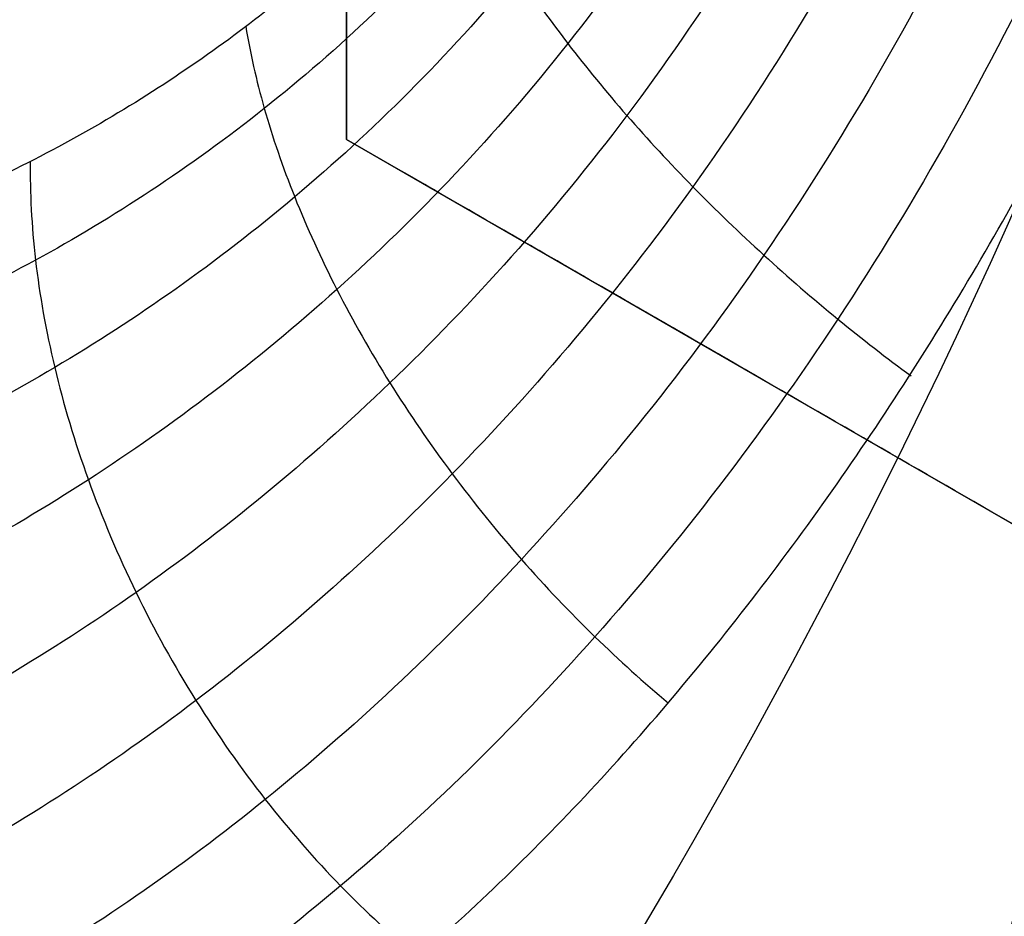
# Model space of a CAD drawing. Header units: centimetres. Extents: x -11.4 to 11.4, y -26.1 to 0.
# Tile 516 of 656: x -6.9005 to -6.8734, y -23.8485 to -23.8238. Entities that reach past the tile are written whole.
import ezdxf

# ---------------------------------------------------------------- set-up
doc = ezdxf.new("R2010")
doc.units = ezdxf.units.CM
doc.layers.add('Default', color=7, linetype='Continuous', true_color=0x000000)

msp = doc.modelspace()

# ---------------------------------------------------------------- linework, layer by layer
at = {"layer": 'Default'}
for p, q in [((-6.891500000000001, -23.79936344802, -3.160497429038), (-6.891500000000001, -23.82707626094, -3.160497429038)), ((-6.891499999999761, -23.82707626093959, -3.1673929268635), (-6.8675, -23.8409326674, -3.1673929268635)), ((-6.87949999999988, -23.83400446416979, -3.193996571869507), (-6.87949999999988, -23.83400446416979, -3.140787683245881))]:
    msp.add_line(p, q, dxfattribs=at)
at = {"layer": 'Default', "extrusion": (0, 0, -1)}
for centre, radius, start, end in [((7.050000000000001, -23.75, 3), 0.9, 90, 270), ((7.050000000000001, -23.75, 3.789997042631), 0.8999999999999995, 90, 270), ((7.050000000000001, -23.75, 4.600000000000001), 0.8550000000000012, 90, 270), ((7.050000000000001, -23.75, 3.05), 0.5999999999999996, 90, 270), ((7.050000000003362, -23.75000000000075, 3.2875), 0.1937629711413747, 173.838548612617, 216.1614513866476), ((7.050000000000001, -23.75, 4.27), 0.8250000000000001, 180, 0), ((7.050000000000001, -23.75, 4.48), 0.82, 180, 0), ((7.050000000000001, -23.75, 4.455), 0.7950000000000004, 180, 0), ((7.050000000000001, -23.75, 4.32), 0.7825000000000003, 180, 0), ((7.050000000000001, -23.75, 4.455), 0.7825000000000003, 180, 0), ((7.050000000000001, -23.75, 4.345000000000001), 0.7575000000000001, 180, 0), ((7.050000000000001, -23.75, 3.2675), 0.6775000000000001, 180, 0), ((7.050000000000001, -23.75, 3.2775), 0.6774999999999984, 180, 0), ((7.050000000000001, -23.75, 3.25), 0.6724999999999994, 180, 0), ((7.050000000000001, -23.75, 3.25), 0.6367740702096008, 180, 0), ((7.050000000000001, -23.75, 3.269019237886), 0.6125, 180, 0), ((7.050000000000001, -23.75, 3.255), 0.6075000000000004, 180, 0), ((7.050000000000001, -23.75, 4.670980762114), 0.6075, 180, 0), ((7.050000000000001, -23.75, 4.69), 0.6075000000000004, 180, 0), ((7.050000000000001, -23.75, 3.255), 0.55, 180, 0), ((7.050000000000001, -23.75, 3.263395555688), 0.5499999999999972, 180, 0), ((6.889245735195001, -23.83, 4.532854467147), 0.02499999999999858, 149.9999999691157, 270)]:
    msp.add_arc(centre, radius, start, end, dxfattribs=at)
at = {"layer": 'Default'}
for centre, radius, start, end in [((-7.050000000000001, -23.75, -4.6), 0.8550000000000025, 270, 90), ((-7.050000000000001, -23.75, -4.27), 0.835, 270, 90), ((-7.050000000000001, -23.75, -4.58), 0.8349999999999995, 270, 90), ((-7.050000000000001, -23.75, -4.425000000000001), 0.8349999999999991, 270, 90), ((-7.050000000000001, -23.75, -3.1), 0.775, 270, 90), ((-7.050000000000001, -23.75, -3.5986250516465), 0.7749999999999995, 270, 90), ((-7.050000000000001, -23.75, -3), 0.6000000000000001, 270, 90), ((-7.050000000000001, -23.75, -3.1), 0.6000000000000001, 270, 90), ((-7.050000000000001, -23.75, -3.263014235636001), 0.1609080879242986, 329.6690604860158, 0.3477258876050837), ((-7.050000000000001, -23.75, -4.295000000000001), 0.8250000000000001, 180, 0), ((-7.050000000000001, -23.75, -4.282500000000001), 0.8249999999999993, 180, 0), ((-7.050000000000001, -23.75, -4.32), 0.8, 180, 0), ((-7.050000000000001, -23.75, -4.43), 0.7575000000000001, 180, 0), ((-7.050000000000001, -23.75, -4.3875), 0.7574999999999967, 180, 0), ((-7.050000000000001, -23.75, -3.98), 0.75, 180, 0), ((-7.050000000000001, -23.75, -3.2425), 0.75, 180, 0), ((-7.050000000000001, -23.75, -3.2425), 0.7025000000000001, 180, 0), ((-7.050000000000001, -23.75, -3.2875), 0.6775000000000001, 180, 0), ((-7.050000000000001, -23.75, -3.2875), 0.6725, 180, 0), ((-7.050000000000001, -23.75, -3.26875), 0.6724999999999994, 180, 0), ((-7.050000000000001, -23.75, -4.66), 0.67, 180, 0), ((-7.050000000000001, -23.75, -4.69), 0.6400000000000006, 180, 0), ((-7.050000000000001, -23.75, -3.25), 0.636774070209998, 180, 0), ((-7.050000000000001, -23.75, -3.2875), 0.6231698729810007, 180, 0), ((-7.050000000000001, -23.75, -3.2875), 0.6075, 180, 0), ((-7.050000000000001, -23.75, -3.27125), 0.6074999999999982, 180, 0), ((-7.050000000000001, -23.75, -4.680490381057), 0.6074999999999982, 180, 0), ((-7.050000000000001, -23.75, -3.271791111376), 0.55, 180, 0), ((-7.050000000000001, -23.75, -4.161274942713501), 0.7750000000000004, 274.5305254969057, 0), ((-6.889245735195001, -23.83, -4.515), 0.025, 270, 0)]:
    msp.add_arc(centre, radius, start, end, dxfattribs=at)
at = {"layer": 'Default', "extrusion": (-1.379856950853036e-06, 1.386659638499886e-16, 0.9999999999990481)}
msp.add_arc((-7.050003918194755, -23.75, -3.984869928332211), 0.7584484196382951, 252.0001242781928, 0, dxfattribs=at)
at = {"layer": 'Default', "extrusion": (-0.9659258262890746, 0.258819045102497, 0)}
msp.add_arc((24.77541264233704, -3.29, 0.4664505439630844), 0.05999999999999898, 21.11060181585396, 89.99999999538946, dxfattribs=at)
at = {"layer": 'Default'}
for points, degree in [([(-7.050000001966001, -22.85000591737, -4.579994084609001), (-7.038829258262, -22.85000591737, -4.579994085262), (-7.016470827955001, -22.85041309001, -4.57996809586), (-6.982913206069, -22.85229470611, -4.579978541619), (-6.949430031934, -22.85542554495, -4.579975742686), (-6.916038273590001, -22.85981313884, -4.579976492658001), (-6.882816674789, -22.86545048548, -4.579976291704), (-6.849855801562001, -22.87232107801, -4.579976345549), (-6.817154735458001, -22.88042458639, -4.579976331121), (-6.784792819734, -22.88974261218, -4.579976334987), (-6.752822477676, -22.90025696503, -4.579976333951), (-6.721248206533, -22.91196643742, -4.579976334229), (-6.690138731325, -22.92484687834, -4.579976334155), (-6.659531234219, -22.93888214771, -4.579976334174), (-6.629466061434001, -22.95405467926, -4.579976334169), (-6.60000794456, -22.97033040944, -4.579976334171), (-6.571170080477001, -22.98770094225, -4.57997633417), (-6.542992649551, -23.00614419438, -4.57997633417), (-6.515530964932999, -23.02562391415, -4.57997633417), (-6.488811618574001, -23.04612101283, -4.57997633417), (-6.462881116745, -23.06760056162, -4.57997633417), (-6.437786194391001, -23.09002131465, -4.57997633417), (-6.413531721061, -23.11337910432, -4.57997633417), (-6.390166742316, -23.13762926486, -4.57997633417), (-6.367728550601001, -23.1627320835, -4.57997633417), (-6.346240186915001, -23.18866229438, -4.57997633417), (-6.325745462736, -23.21536660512, -4.57997633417), (-6.306266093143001, -23.24281397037, -4.57997633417), (-6.287815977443, -23.27098694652, -4.57997633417), (-6.270435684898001, -23.29982524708, -4.57997633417), (-6.254144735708, -23.32929531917, -4.57997633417), (-6.238966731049, -23.35935601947, -4.57997633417), (-6.22493234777, -23.3899431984, -4.57997633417), (-6.212045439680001, -23.4210469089, -4.57997633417), (-6.200328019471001, -23.4526190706, -4.57997633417), (-6.189801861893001, -23.48460021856, -4.57997633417), (-6.180477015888, -23.5169596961, -4.57997633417), (-6.172370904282, -23.54963853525, -4.57997633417), (-6.165495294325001, -23.58258113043, -4.57997633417), (-6.159852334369, -23.61577939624, -4.57997633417), (-6.155455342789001, -23.64916502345, -4.57997633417), (-6.152310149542, -23.68268801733, -4.57997633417), (-6.150420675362, -23.71631200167, -4.57997633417), (-6.149790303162, -23.74996560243, -4.57997633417), (-6.150418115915, -23.78361971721, -4.57997633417), (-6.152305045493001, -23.81724384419, -4.57997633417), (-6.155447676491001, -23.85076694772, -4.57997633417), (-6.159842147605, -23.884153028, -4.57997633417), (-6.165482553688, -23.91735152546, -4.57997633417), (-6.172355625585, -23.95029454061, -4.57997633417), (-6.180459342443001, -23.98297436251, -4.57997633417), (-6.189781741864, -24.01533455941, -4.57997633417), (-6.200305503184, -24.0473165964, -4.57997633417), (-6.212020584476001, -24.07888976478, -4.57997633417), (-6.224905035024, -24.10999420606, -4.57997633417), (-6.238937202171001, -24.14058267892, -4.57997633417), (-6.254113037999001, -24.170644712, -4.57997633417), (-6.270401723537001, -24.20011593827, -4.57997633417), (-6.287779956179, -24.2289557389, -4.57997633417), (-6.306227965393, -24.25713010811, -4.57997633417), (-6.325705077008, -24.28457868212, -4.57997633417), (-6.346198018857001, -24.3112848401, -4.57997633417), (-6.367684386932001, -24.33721659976, -4.57997633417), (-6.390120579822, -24.3623209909, -4.57997633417), (-6.413483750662, -24.38657293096, -4.57997633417), (-6.437736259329, -24.40993235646, -4.57997633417), (-6.462829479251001, -24.4323550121, -4.57997633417), (-6.488758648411, -24.45383675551, -4.57997633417), (-6.515476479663, -24.47433588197, -4.57997633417), (-6.542936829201, -24.49381775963, -4.57997633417), (-6.571112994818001, -24.51226319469, -4.57997633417), (-6.599949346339, -24.52963576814, -4.579976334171), (-6.629406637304, -24.54591392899, -4.579976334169), (-6.659470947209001, -24.56108882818, -4.579976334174), (-6.690077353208, -24.57512635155, -4.579976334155), (-6.721186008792, -24.58800916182, -4.579976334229), (-6.752759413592, -24.59972097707, -4.579976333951), (-6.784729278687, -24.61023780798, -4.579976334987), (-6.817091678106, -24.61955853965, -4.579976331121), (-6.849792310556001, -24.62766442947, -4.579976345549), (-6.88275073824, -24.63453701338, -4.579976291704), (-6.915969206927, -24.64017644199, -4.579976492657), (-6.949361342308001, -24.64456678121, -4.579975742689), (-6.982852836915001, -24.64770094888, -4.579978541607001), (-7.016430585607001, -24.64958576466, -4.579968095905), (-7.038814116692, -24.64999408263, -4.579994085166), (-7.049999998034, -24.64999408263, -4.579994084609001)], 3), ([(-7.050000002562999, -22.87000771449, -4.599992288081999), (-7.038929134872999, -22.87000771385, -4.599992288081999), (-7.016824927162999, -22.87044777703, -4.600003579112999), (-6.983759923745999, -22.87231003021, -4.599999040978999), (-6.950849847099, -22.8754191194, -4.600000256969), (-6.918072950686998, -22.87975909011, -4.599999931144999), (-6.885477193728, -22.88532902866, -4.600000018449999), (-6.853104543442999, -22.89212084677, -4.599999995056), (-6.820976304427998, -22.90013377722, -4.600000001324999), (-6.789232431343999, -22.90933233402, -4.599999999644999), (-6.757976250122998, -22.91967364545, -4.600000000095), (-6.727177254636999, -22.93115663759, -4.599999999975), (-6.696849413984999, -22.94377187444, -4.600000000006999), (-6.666982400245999, -22.95752443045, -4.599999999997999), (-6.637633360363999, -22.97239239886, -4.6), (-6.608880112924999, -22.98833558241, -4.6), (-6.580743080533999, -23.00534064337, -4.6), (-6.553257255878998, -23.02338719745, -4.6), (-6.526470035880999, -23.04244368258, -4.6), (-6.500404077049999, -23.06249428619, -4.6), (-6.475109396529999, -23.08350162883, -4.6), (-6.450633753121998, -23.10542314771, -4.6), (-6.426981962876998, -23.12825403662, -4.6), (-6.404200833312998, -23.15195089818, -4.6), (-6.382323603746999, -23.17647785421, -4.6), (-6.361371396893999, -23.20181201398, -4.6), (-6.341387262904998, -23.22790124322, -4.6), (-6.322391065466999, -23.25471754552, -4.6), (-6.304398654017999, -23.28224122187, -4.6), (-6.287450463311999, -23.31041192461, -4.6), (-6.271564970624, -23.33919764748, -4.6), (-6.256764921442, -23.36855872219, -4.6), (-6.243080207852, -23.39843256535, -4.6), (-6.2305142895, -23.42881031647, -4.6), (-6.219089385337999, -23.45964319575, -4.6), (-6.208826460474, -23.4908734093, -4.6), (-6.199734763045, -23.52247268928, -4.6), (-6.191831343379, -23.55438357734, -4.6), (-6.185127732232, -23.58655183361, -4.6), (-6.179626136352, -23.61896932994, -4.6), (-6.175339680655, -23.65156823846, -4.6), (-6.172273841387, -23.68430056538, -4.6), (-6.170432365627, -23.71713212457, -4.6), (-6.169818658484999, -23.74999277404, -4.6), (-6.170431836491, -23.78285372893, -4.6), (-6.172272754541, -23.81568473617, -4.6), (-6.17533790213, -23.84841578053, -4.6), (-6.179623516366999, -23.88101313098, -4.6), (-6.185124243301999, -23.91342969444, -4.6), (-6.191827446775, -23.94559951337, -4.6), (-6.199731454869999, -23.97751522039, -4.6), (-6.208824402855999, -24.00912015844, -4.6), (-6.219088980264, -24.04035585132, -4.6), (-6.230515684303, -24.07119339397, -4.6), (-6.243083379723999, -24.10157483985, -4.6), (-6.256770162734, -24.13145229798, -4.6), (-6.271572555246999, -24.16081683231, -4.6), (-6.287460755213, -24.18960605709, -4.6), (-6.304412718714, -24.21778133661, -4.6), (-6.322408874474, -24.24530870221, -4.6), (-6.341407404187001, -24.27212610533, -4.6), (-6.361391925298, -24.29821371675, -4.6), (-6.382342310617, -24.32354381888, -4.6), (-6.404216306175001, -24.34806569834, -4.6), (-6.426994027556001, -24.37175796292, -4.6), (-6.450643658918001, -24.39458604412, -4.6), (-6.475121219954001, -24.41650866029, -4.6), (-6.500422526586, -24.43752061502, -4.6), (-6.526496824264, -24.45757628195, -4.6), (-6.553291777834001, -24.47663651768, -4.6), (-6.580784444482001, -24.49468551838, -4.6), (-6.608928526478, -24.51169257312, -4.6), (-6.637691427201, -24.52763854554, -4.6), (-6.667051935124, -24.54250933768, -4.599999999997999), (-6.696931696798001, -24.55626435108, -4.600000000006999), (-6.727274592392, -24.56888192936, -4.599999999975), (-6.758087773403, -24.58036572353, -4.600000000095), (-6.789353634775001, -24.59070531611, -4.599999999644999), (-6.821099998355, -24.59989952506, -4.600000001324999), (-6.853227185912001, -24.60790727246, -4.599999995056), (-6.885602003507, -24.61469476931, -4.600000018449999), (-6.918204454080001, -24.62026089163, -4.599999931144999), (-6.950981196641, -24.6245956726, -4.600000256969), (-6.983876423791, -24.62769844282, -4.599999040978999), (-7.01690332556, -24.62955448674, -4.600003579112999), (-7.038958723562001, -24.62999228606, -4.599992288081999), (-7.049999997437, -24.62999228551, -4.599992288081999)], 3), ([(-7.050000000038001, -22.97338343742, -4.211616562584), (-7.040034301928, -22.97326068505, -4.211739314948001), (-7.0200716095, -22.97339655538, -4.211987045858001), (-6.990068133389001, -22.97475443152, -4.212364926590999), (-6.960077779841, -22.97727194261, -4.212748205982), (-6.930172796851, -22.98094910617, -4.213135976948), (-6.900463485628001, -22.98577184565, -4.213526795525), (-6.870960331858, -22.99173644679, -4.213920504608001), (-6.841728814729, -22.9988285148, -4.21431621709), (-6.812767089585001, -23.00704882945, -4.214713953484), (-6.784149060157, -23.01637813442, -4.215112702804), (-6.755903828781, -23.0268065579, -4.215512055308), (-6.728083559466, -23.03831624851, -4.215911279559), (-6.700785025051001, -23.0508628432, -4.216308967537), (-6.673979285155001, -23.06445271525, -4.216705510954), (-6.647535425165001, -23.07916987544, -4.21710293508), (-6.621903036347, -23.09477466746, -4.217494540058), (-6.598251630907, -23.11044028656, -4.217861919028), (-6.577686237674, -23.12510785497, -4.218186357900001), (-6.559354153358, -23.13903749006, -4.21847964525), (-6.54189295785, -23.15310658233, -4.218762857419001), (-6.524518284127, -23.16795465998, -4.219048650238), (-6.507527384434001, -23.18336335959, -4.2193327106), (-6.491033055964, -23.19923462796, -4.219611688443), (-6.475328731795, -23.21524076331, -4.219887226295), (-6.459818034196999, -23.23196178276, -4.220170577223), (-6.443392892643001, -23.25075472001, -4.220483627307), (-6.425759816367, -23.27235681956, -4.220836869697), (-6.407902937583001, -23.29596432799, -4.221215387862), (-6.390537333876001, -23.320853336, -4.221606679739), (-6.374163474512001, -23.34636627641, -4.22200017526), (-6.358774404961, -23.37250001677, -4.222395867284), (-6.344394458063, -23.39922104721, -4.222793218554), (-6.331054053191, -23.42647417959, -4.223191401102), (-6.318782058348, -23.45419617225, -4.223589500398), (-6.307584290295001, -23.4823692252, -4.223987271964), (-6.297472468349, -23.51096694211, -4.224384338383), (-6.288462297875, -23.53995216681, -4.224780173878), (-6.280576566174, -23.56925476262, -4.22517382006), (-6.273829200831, -23.59881391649, -4.225564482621), (-6.268224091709, -23.62860184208, -4.225951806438), (-6.263764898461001, -23.65860388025, -4.226335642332), (-6.260461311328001, -23.68877269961, -4.226715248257), (-6.258320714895, -23.71905055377, -4.227090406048), (-6.257345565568, -23.74942073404, -4.227459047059), (-6.257541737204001, -23.78002186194, -4.227829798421), (-6.258911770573, -23.81056761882, -4.228207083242), (-6.261454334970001, -23.84105143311, -4.228588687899), (-6.265161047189, -23.87138087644, -4.228974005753), (-6.270024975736, -23.90153190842, -4.229362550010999), (-6.276045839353, -23.9314946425, -4.229754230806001), (-6.283206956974, -23.96118644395, -4.230147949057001), (-6.291506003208, -23.99059835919, -4.230543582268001), (-6.300922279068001, -24.01965553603, -4.230940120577), (-6.311447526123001, -24.04833621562, -4.23133725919), (-6.323068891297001, -24.07660058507, -4.231734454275), (-6.335758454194, -24.10438344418, -4.232130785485), (-6.349513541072, -24.13167755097, -4.232526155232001), (-6.364293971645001, -24.15840378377, -4.232919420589), (-6.380099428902, -24.18456209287, -4.233310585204), (-6.396889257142, -24.21008352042, -4.23369863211), (-6.414649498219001, -24.23494853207, -4.2340832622), (-6.433349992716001, -24.25911283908, -4.234463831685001), (-6.452961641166, -24.28254236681, -4.234839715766), (-6.473558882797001, -24.30531097, -4.235212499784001), (-6.49503825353, -24.32728630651, -4.23557888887), (-6.517395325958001, -24.34847618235, -4.235952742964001), (-6.540529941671, -24.36877856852, -4.236330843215), (-6.564422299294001, -24.3881804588, -4.236713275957), (-6.589045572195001, -24.40665840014, -4.237099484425), (-6.614348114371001, -24.42417454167, -4.237488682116), (-6.640315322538, -24.44071804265, -4.237880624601), (-6.666876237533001, -24.45624449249, -4.238274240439), (-6.694029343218, -24.47075331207, -4.238669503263), (-6.721707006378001, -24.48420741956, -4.239065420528), (-6.749886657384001, -24.49659654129, -4.239461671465), (-6.778516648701, -24.50789701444, -4.239857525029), (-6.807545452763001, -24.51809033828, -4.240252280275), (-6.836977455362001, -24.52717647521, -4.240645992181), (-6.866748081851, -24.53513189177, -4.241037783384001), (-6.896791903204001, -24.54193893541, -4.241426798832), (-6.927035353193, -24.54758431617, -4.241812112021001), (-6.957482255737, -24.55207143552, -4.242193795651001), (-6.988153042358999, -24.55539777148, -4.242572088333), (-7.019001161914, -24.55754929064, -4.242946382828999), (-7.039657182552, -24.55819289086, -4.243192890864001), (-7.050000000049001, -24.5583152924, -4.243315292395)], 3), ([(-7.050000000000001, -24.525, -4.097250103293), (-7.040059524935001, -24.525, -4.097056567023), (-7.020176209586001, -24.52461734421, -4.096666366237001), (-6.990398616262, -24.52289677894, -4.096072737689), (-6.960681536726, -24.52002887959, -4.095471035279), (-6.93109326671, -24.51601765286, -4.094862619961), (-6.901708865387, -24.51087533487, -4.094249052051), (-6.872544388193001, -24.5046065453, -4.09363068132), (-6.843642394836, -24.49722044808, -4.093008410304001), (-6.815018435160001, -24.48871913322, -4.0923825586), (-6.786746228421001, -24.47912222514, -4.091754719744), (-6.758891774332, -24.4684549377, -4.091126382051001), (-6.731464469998, -24.45672251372, -4.090497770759), (-6.704505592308, -24.44394203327, -4.089869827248), (-6.67803608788, -24.43012136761, -4.089243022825), (-6.652126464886, -24.41529568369, -4.088619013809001), (-6.626828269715, -24.3994976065, -4.087999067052), (-6.602153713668, -24.38273637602, -4.0873834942), (-6.578133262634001, -24.3650315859, -4.086773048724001), (-6.554796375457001, -24.34640201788, -4.086168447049), (-6.532209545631, -24.32690110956, -4.085571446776), (-6.510389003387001, -24.3065441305, -4.084982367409), (-6.489390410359, -24.28538619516, -4.084403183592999), (-6.469190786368, -24.26340330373, -4.083811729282), (-6.449850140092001, -24.24065475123, -4.083213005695), (-6.431412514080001, -24.21719494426, -4.082607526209), (-6.413897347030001, -24.19305176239, -4.081996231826), (-6.397322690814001, -24.16825132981, -4.081379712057), (-6.381698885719, -24.14280524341, -4.08075829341), (-6.367066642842, -24.11677498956, -4.08013349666), (-6.353463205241, -24.0902319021, -4.079507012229), (-6.340892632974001, -24.06319079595, -4.078879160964), (-6.329354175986, -24.03564384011, -4.078249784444), (-6.318873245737, -24.00763676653, -4.077619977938), (-6.309493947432, -23.97928509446, -4.076992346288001), (-6.30125860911, -23.95075631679, -4.07637049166), (-6.294105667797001, -23.92190387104, -4.075751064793), (-6.287919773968, -23.89202918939, -4.075119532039), (-6.282925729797, -23.8619255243, -4.074493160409), (-6.27922777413, -23.83252088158, -4.073890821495), (-6.276803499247, -23.80502748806, -4.073336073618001), (-6.275387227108, -23.77883524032, -4.072814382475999), (-6.274846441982, -23.7520817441, -4.072290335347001), (-6.27524316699, -23.72509774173, -4.071763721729), (-6.276580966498, -23.69814539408, -4.071227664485), (-6.278824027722, -23.67162969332, -4.070693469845), (-6.281923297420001, -23.64546667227, -4.070159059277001), (-6.286213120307, -23.61756303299, -4.069581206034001), (-6.291882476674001, -23.58816071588, -4.068963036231), (-6.298864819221, -23.55833921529, -4.068326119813), (-6.306953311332, -23.52908125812, -4.067691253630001), (-6.315942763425, -23.50084682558, -4.067069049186), (-6.32605741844, -23.47281764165, -4.066441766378), (-6.33729162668, -23.44508928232, -4.065811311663), (-6.349584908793, -23.41782536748, -4.065181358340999), (-6.362822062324, -23.39124745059, -4.064557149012), (-6.37709700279, -23.36512302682, -4.063933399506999), (-6.392790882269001, -23.33888569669, -4.063296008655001), (-6.409455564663, -23.31338657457, -4.062665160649), (-6.426553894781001, -23.2893367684, -4.062059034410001), (-6.443232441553, -23.26761872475, -4.061501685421), (-6.459897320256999, -23.24737082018, -4.060973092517), (-6.477614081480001, -23.22727445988, -4.060438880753), (-6.496156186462, -23.20766698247, -4.059907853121), (-6.51534924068, -23.18873946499, -4.059383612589), (-6.534885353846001, -23.17076718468, -4.058857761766), (-6.55491030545, -23.15354506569, -4.058329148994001), (-6.577115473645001, -23.13575777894, -4.057753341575), (-6.601253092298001, -23.11789125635, -4.057139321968), (-6.626598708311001, -23.10063985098, -4.056506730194), (-6.652285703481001, -23.08460866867, -4.055877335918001), (-6.677996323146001, -23.06990393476, -4.055258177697), (-6.704396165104, -23.05611215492, -4.054632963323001), (-6.731394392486, -23.04330809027, -4.054004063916), (-6.758888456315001, -23.03154563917, -4.053373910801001), (-6.786758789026, -23.02087354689, -4.052745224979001), (-6.814990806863, -23.01129023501, -4.052118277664), (-6.843596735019, -23.00279199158, -4.051492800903), (-6.872529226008, -22.99539659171, -4.050869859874), (-6.901712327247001, -22.98912386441, -4.050251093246), (-6.931093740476, -22.98398257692, -4.049637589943), (-6.96064747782, -22.97997545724, -4.049029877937), (-6.990359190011, -22.97710596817, -4.048428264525), (-7.020171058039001, -22.97538252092, -4.047833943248), (-7.040058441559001, -22.975, -4.047443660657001), (-7.050000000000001, -22.975, -4.047250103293)], 3), ([(-7.284376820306, -24.47132328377, -4.08487124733), (-7.275129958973, -24.47432771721, -4.08467450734), (-7.256502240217, -24.47999379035, -4.084279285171), (-7.228233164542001, -24.48740302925, -4.083673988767), (-7.199695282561, -24.4937221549, -4.083063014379), (-7.170950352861, -24.49893351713, -4.082450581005), (-7.142070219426, -24.50302896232, -4.081839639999), (-7.113086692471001, -24.50600890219, -4.081231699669), (-7.083987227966, -24.50787542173, -4.080626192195), (-7.054794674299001, -24.50862224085, -4.080020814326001), (-7.025604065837, -24.50824467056, -4.079414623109), (-6.996471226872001, -24.50674620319, -4.07880623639), (-6.967390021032, -24.50412639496, -4.078193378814), (-6.938390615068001, -24.50038313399, -4.07757566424), (-6.909554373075, -24.49552418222, -4.076955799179), (-6.880943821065, -24.4895612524, -4.076335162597), (-6.852611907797, -24.48250807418, -4.075714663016), (-6.82460973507, -24.47438156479, -4.07509489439), (-6.796967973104, -24.46519493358, -4.074477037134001), (-6.76971234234, -24.45495936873, -4.073862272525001), (-6.742868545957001, -24.44368528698, -4.073252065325), (-6.716466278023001, -24.43138435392, -4.072644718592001), (-6.690533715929, -24.41806728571, -4.07203777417), (-6.66511300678, -24.40375237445, -4.071429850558), (-6.640262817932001, -24.38847103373, -4.070820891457), (-6.616038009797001, -24.37225916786, -4.070210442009), (-6.59245703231, -24.35513137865, -4.069599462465), (-6.569542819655, -24.33710381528, -4.068989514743), (-6.547315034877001, -24.31818871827, -4.068382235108), (-6.525815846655, -24.29841752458, -4.067776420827), (-6.505095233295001, -24.27783453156, -4.067170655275), (-6.485201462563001, -24.25649023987, -4.066563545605), (-6.466158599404, -24.2344163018, -4.065953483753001), (-6.447954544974, -24.21159719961, -4.065338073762), (-6.43062973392, -24.18807690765, -4.064719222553), (-6.414219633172, -24.16390133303, -4.064098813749), (-6.398750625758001, -24.13910837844, -4.06347810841), (-6.384247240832, -24.11373648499, -4.06285779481), (-6.370740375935, -24.08784123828, -4.062238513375), (-6.358255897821, -24.06147994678, -4.061620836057), (-6.34680316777, -24.03468147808, -4.061006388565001), (-6.336391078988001, -24.00747164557, -4.060397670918), (-6.327023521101, -23.97985970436, -4.059791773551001), (-6.318706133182, -23.95184287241, -4.059184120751), (-6.311478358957, -23.92353935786, -4.058574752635), (-6.305357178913, -23.89503978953, -4.057963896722), (-6.30033412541, -23.8663223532, -4.057352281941), (-6.296417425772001, -23.8374248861, -4.056741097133), (-6.293614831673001, -23.80840448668, -4.056132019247), (-6.291927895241, -23.77928390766, -4.055524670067), (-6.291549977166, -23.75976995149, -4.055117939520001), (-6.291549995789, -23.74999942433, -4.054914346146)], 3), ([(-6.8915, -23.82707626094, -3.18896502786), (-6.8915, -23.8247495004, -3.188594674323), (-6.8915, -23.82010658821, -3.187882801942), (-6.8915, -23.8131798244, -3.186905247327), (-6.8915, -23.80627150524, -3.186018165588), (-6.8915, -23.8016655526, -3.185487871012), (-6.8915, -23.79936344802, -3.18523871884)], 3), ([(-6.8915, -23.82707626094, -3.135756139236), (-6.8915, -23.82474562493, -3.135385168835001), (-6.8915, -23.82009695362, -3.134672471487), (-6.8915, -23.81316780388, -3.13369473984), (-6.8915, -23.8062626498, -3.132808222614), (-6.8915, -23.80166203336, -3.132278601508), (-6.8915, -23.79936344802, -3.132029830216)], 3), ([(-6.879232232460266, -23.80531472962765, -3.236695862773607), (-6.880165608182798, -23.80821607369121, -3.236688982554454), (-6.882661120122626, -23.81375893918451, -3.237419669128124), (-6.887774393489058, -23.82088576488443, -3.240371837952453), (-6.893687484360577, -23.82645802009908, -3.244740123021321), (-6.900055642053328, -23.83063098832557, -3.250174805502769), (-6.906524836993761, -23.83345568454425, -3.256344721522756), (-6.912922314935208, -23.83502793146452, -3.263098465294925), (-6.919160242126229, -23.83542528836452, -3.270397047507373), (-6.923087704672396, -23.83487893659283, -3.275555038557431), (-6.92495103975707, -23.83439817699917, -3.278174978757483)], 3), ([(-6.877619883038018, -23.80583699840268, -3.235008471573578), (-6.878621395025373, -23.80897486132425, -3.23499589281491), (-6.881269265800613, -23.81497922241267, -3.23573899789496), (-6.886646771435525, -23.82275791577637, -3.238768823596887), (-6.89284581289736, -23.82890774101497, -3.243270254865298), (-6.899524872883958, -23.83360218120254, -3.248893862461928), (-6.906321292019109, -23.83688462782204, -3.255306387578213), (-6.913067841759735, -23.83885096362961, -3.262370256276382), (-6.919677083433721, -23.83957699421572, -3.270059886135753), (-6.9238670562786, -23.83918844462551, -3.275551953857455), (-6.925861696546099, -23.83876545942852, -3.278359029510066)], 3), ([(-6.875799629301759, -23.80642661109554, -3.233515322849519), (-6.876867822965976, -23.80980195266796, -3.233498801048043), (-6.879655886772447, -23.81627316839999, -3.23426544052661), (-6.885256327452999, -23.82471712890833, -3.237410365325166), (-6.891681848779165, -23.83146633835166, -3.242097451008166), (-6.898595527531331, -23.83670839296, -3.247972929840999), (-6.905630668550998, -23.84047970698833, -3.254698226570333), (-6.912624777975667, -23.84287480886, -3.2621446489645), (-6.919491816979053, -23.84396758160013, -3.270299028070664), (-6.923860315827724, -23.84376428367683, -3.276169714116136), (-6.925943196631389, -23.84341300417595, -3.279184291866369)], 3), ([(-6.873805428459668, -23.80707256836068, -3.232256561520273), (-6.874937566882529, -23.81068095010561, -3.232238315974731), (-6.87785209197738, -23.81761308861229, -3.233041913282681), (-6.883632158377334, -23.826712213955, -3.236345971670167), (-6.890220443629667, -23.83405073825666, -3.241279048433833), (-6.897283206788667, -23.83982442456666, -3.247476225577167), (-6.9044522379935, -23.844063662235, -3.254587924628), (-6.911566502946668, -23.846860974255, -3.262485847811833), (-6.918539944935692, -23.84828898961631, -3.271164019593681), (-6.922968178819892, -23.84824976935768, -3.277435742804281), (-6.92507662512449, -23.84796075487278, -3.280662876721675)], 3), ([(-6.871680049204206, -23.80776101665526, -3.231263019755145), (-6.872872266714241, -23.81159261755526, -3.2312455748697), (-6.875899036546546, -23.81896821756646, -3.232100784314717), (-6.881817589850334, -23.82868802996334, -3.235610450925), (-6.888508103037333, -23.83657224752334, -3.240850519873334), (-6.895637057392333, -23.84281709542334, -3.247435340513), (-6.902836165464, -23.84744803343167, -3.254995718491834), (-6.909941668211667, -23.850555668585, -3.263391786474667), (-6.916865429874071, -23.85221275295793, -3.272615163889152), (-6.921228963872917, -23.85226354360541, -3.279271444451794), (-6.923296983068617, -23.85200158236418, -3.282692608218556)], 3), ([(-6.869472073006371, -23.80847621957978, -3.230553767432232), (-6.870719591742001, -23.81251625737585, -3.230539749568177), (-6.873844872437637, -23.82030700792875, -3.231461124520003), (-6.879866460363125, -23.83059038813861, -3.235220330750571), (-6.886608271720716, -23.83894627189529, -3.240820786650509), (-6.893733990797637, -23.84556331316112, -3.247843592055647), (-6.900877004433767, -23.85046444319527, -3.255888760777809), (-6.907867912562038, -23.85374046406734, -3.264790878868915), (-6.914616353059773, -23.85546766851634, -3.274527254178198), (-6.918817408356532, -23.85550035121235, -3.281505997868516), (-6.920794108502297, -23.85521445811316, -3.285077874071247)], 3), ([(-6.913581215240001, -23.85896866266, -3.287499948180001), (-6.912858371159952, -23.85909901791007, -3.286033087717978), (-6.911365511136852, -23.85926056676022, -3.283091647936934), (-6.908973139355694, -23.85919865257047, -3.278669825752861), (-6.906455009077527, -23.85882704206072, -3.274296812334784), (-6.903841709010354, -23.85814348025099, -3.270006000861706), (-6.901163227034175, -23.85715364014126, -3.265838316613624), (-6.898448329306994, -23.85586760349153, -3.261825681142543), (-6.89572565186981, -23.85429682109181, -3.25799328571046), (-6.893020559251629, -23.85246238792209, -3.254371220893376), (-6.890358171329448, -23.85038047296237, -3.250973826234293), (-6.887752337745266, -23.84806925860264, -3.247812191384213), (-6.88522237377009, -23.84555025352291, -3.244899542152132), (-6.882785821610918, -23.84284797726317, -3.242246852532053), (-6.880449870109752, -23.83998477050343, -3.239857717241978), (-6.878222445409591, -23.83697837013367, -3.237731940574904), (-6.876102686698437, -23.83384944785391, -3.235869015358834), (-6.874105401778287, -23.83060360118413, -3.234263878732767), (-6.872230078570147, -23.82726973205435, -3.232919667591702), (-6.870490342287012, -23.82386514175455, -3.231833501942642), (-6.868892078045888, -23.82041004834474, -3.231001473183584), (-6.86744130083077, -23.81692233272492, -3.230417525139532), (-6.866142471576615, -23.81341893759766, -3.230074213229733), (-6.865380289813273, -23.81108255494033, -3.230000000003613), (-6.865025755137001, -23.80991646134, -3.23)], 3), ([(-6.889245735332, -23.8549999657, -4.545593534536), (-6.888534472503, -23.8549999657, -4.545726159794), (-6.887102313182, -23.85493933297, -4.545994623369), (-6.884938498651, -23.85465871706, -4.54640925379), (-6.882785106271, -23.85418457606, -4.546828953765), (-6.880666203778, -23.85351689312, -4.547248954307), (-6.878606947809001, -23.85266000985, -4.547663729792), (-6.876631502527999, -23.85162257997, -4.54806794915), (-6.874762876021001, -23.85041771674, -4.548456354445), (-6.873019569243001, -23.84906115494, -4.548824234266), (-6.871410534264, -23.84756437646, -4.549167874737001), (-6.869944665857, -23.84593922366, -4.549483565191), (-6.868630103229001, -23.84419781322, -4.549767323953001), (-6.867474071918, -23.84235206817, -4.55001642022), (-6.866483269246, -23.84041383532, -4.550228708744), (-6.865665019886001, -23.83839794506, -4.550402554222), (-6.865025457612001, -23.83632058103, -4.550536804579), (-6.864569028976, -23.83419857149, -4.550632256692), (-6.864298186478, -23.83204636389, -4.550689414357), (-6.864214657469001, -23.82987787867, -4.550708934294), (-6.864319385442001, -23.82770919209, -4.550689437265), (-6.864611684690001, -23.82555780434, -4.550630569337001), (-6.865088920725, -23.82344150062, -4.550532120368), (-6.865746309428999, -23.82137823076, -4.550393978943), (-6.866576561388, -23.81938623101, -4.550216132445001), (-6.867238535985, -23.81811758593, -4.550071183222), (-6.867595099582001, -23.81749999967, -4.549992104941)], 3), ([(-6.826743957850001, -23.820174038, -3.23), (-6.827080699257, -23.82124536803, -3.23), (-6.827814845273, -23.82337969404, -3.230063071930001), (-6.829094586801, -23.8265377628, -3.230348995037), (-6.830561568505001, -23.82966266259, -3.230831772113), (-6.832219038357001, -23.83274631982, -3.231517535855), (-6.834079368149, -23.8357939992, -3.232417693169), (-6.836146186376, -23.83879212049, -3.233541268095), (-6.83843498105, -23.84174161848, -3.234905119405), (-6.840947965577, -23.84462246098, -3.236520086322), (-6.843699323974, -23.84742716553, -3.238405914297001), (-6.846688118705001, -23.85012995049, -3.240573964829), (-6.849919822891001, -23.85271137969, -3.243041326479), (-6.853387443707, -23.85514099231, -3.245817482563), (-6.857078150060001, -23.85738682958, -3.248908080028), (-6.860973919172, -23.85941574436, -3.252315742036), (-6.865035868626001, -23.86118864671, -3.256025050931), (-6.869228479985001, -23.86267404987, -3.260023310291), (-6.873487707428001, -23.8638378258, -3.264269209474), (-6.877760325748, -23.86465878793, -3.268728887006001), (-6.881967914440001, -23.86512064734, -3.27333775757), (-6.886053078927, -23.86522218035, -3.278046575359), (-6.889953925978, -23.86496987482, -3.282794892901), (-6.892388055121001, -23.86457983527, -3.285935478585), (-6.893564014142, -23.86433228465, -3.2875)], 3), ([(-6.8915, -23.82707626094, -3.135756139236), (-6.8915, -23.82707626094, -3.162360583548), (-6.8915, -23.82707626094, -3.18896502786)], 2), ([(-6.867499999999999, -23.8409326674, -3.199029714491), (-6.870283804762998, -23.83932543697, -3.197861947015), (-6.875773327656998, -23.83615605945, -3.195559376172), (-6.883774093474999, -23.83153681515, -3.192204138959), (-6.888950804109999, -23.82854803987, -3.190033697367), (-6.8915, -23.82707626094, -3.18896502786)], 3), ([(-6.867499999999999, -23.8409326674, -3.145820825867), (-6.870279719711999, -23.83932779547, -3.144654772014), (-6.875763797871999, -23.83616156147, -3.142354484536), (-6.883764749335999, -23.83154220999, -3.138999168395), (-6.888946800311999, -23.82855035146, -3.136826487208), (-6.8915, -23.82707626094, -3.135756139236)], 3)]:
    msp.add_open_spline(points, degree=degree, dxfattribs=at)
for points, knots in [([(-6.478173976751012, -23.20173285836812, -4.270000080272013), (-6.482021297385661, -23.19772033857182, -4.269893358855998), (-6.494769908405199, -23.18470228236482, -4.269544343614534), (-6.517131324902, -23.163383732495, -4.268952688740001), (-6.555874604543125, -23.12985687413, -4.267949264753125), (-6.607799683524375, -23.091156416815, -4.2666554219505), (-6.675054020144, -23.05066959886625, -4.265054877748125), (-6.7463420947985, -23.016890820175, -4.263430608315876), (-6.820635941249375, -22.99036875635, -4.261806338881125), (-6.896820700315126, -22.971442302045, -4.260205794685), (-6.960902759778, -22.962091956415, -4.258911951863), (-7.012005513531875, -22.95840408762, -4.257908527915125), (-7.0500054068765, -22.95749735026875, -4.257180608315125), (-7.088005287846, -22.95840460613, -4.2564526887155), (-7.139107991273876, -22.96209317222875, -4.255449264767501), (-7.203189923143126, -22.97144439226, -4.254155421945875), (-7.279374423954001, -22.99037188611, -4.2525548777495), (-7.353667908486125, -23.01689496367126, -4.250930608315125), (-7.424955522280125, -23.05067471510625, -4.249306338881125), (-7.492209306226, -23.09116245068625, -4.247705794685), (-7.5441338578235, -23.129863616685, -4.246411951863), (-7.582876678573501, -23.16339100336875, -4.245408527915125), (-7.610387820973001, -23.189619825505, -4.244680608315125), (-7.6366162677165, -23.2171313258, -4.243952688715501), (-7.670143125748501, -23.25587460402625, -4.2429492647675), (-7.708843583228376, -23.3077996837, -4.241655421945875), (-7.74933040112, -23.375054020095, -4.2400548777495), (-7.783109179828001, -23.44634209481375, -4.238430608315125), (-7.8096312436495, -23.520635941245, -4.236806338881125), (-7.8285576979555, -23.596820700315, -4.235205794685), (-7.837908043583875, -23.66090275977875, -4.233911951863), (-7.8415959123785, -23.71200551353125, -4.232908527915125), (-7.842502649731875, -23.750005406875, -4.232180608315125), (-7.8415953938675, -23.78800528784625, -4.2314526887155), (-7.837906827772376, -23.839107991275, -4.2304492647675), (-7.828555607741, -23.90318992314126, -4.229155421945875), (-7.814564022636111, -23.95950704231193, -4.227972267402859), (-7.80500461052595, -23.98996202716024, -4.227316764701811), (-7.803236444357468, -23.99538910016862, -4.227199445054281)], [9.27219242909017, 9.27219242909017, 9.27219242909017, 9.27219242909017, 9.448947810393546, 9.852123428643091, 10.25529904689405, 11.06165028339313, 11.86800151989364, 12.67435275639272, 13.48070399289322, 14.28705522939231, 15.09340646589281, 15.49658208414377, 15.89975770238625, 16.30293332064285, 16.70610893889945, 17.51246017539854, 18.31881141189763, 19.12516264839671, 19.9315138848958, 20.73786512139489, 21.54421635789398, 21.94739197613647, 22.35056759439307, 22.75374321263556, 23.15691883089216, 23.96327006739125, 24.76962130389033, 25.57597254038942, 26.38232377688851, 27.18867501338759, 27.99502624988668, 28.39820186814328, 28.80137748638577, 29.20455310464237, 29.60772872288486, 30.41407995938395, 31.22043119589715, 31.39594200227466, 31.39594200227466, 31.39594200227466, 31.39594200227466]), ([(-7.754233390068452, -24.11281745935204, -4.270014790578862), (-7.752255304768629, -24.11665711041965, -4.269926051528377), (-7.738052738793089, -24.14368003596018, -4.269299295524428), (-7.708837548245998, -24.19220939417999, -4.268144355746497), (-7.670136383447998, -24.24413384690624, -4.266850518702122), (-7.636608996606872, -24.28287668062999, -4.265847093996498), (-7.610380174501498, -24.31038782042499, -4.265119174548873), (-7.582868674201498, -24.33661626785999, -4.264391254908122), (-7.544125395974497, -24.37014312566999, -4.263387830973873), (-7.492200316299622, -24.40884358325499, -4.262093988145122), (-7.424945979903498, -24.44933040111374, -4.260493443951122), (-7.353657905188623, -24.48310917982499, -4.258869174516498), (-7.279364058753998, -24.50963124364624, -4.257244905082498), (-7.203179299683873, -24.52855769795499, -4.255644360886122), (-7.139097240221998, -24.53790804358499, -4.254350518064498), (-7.087994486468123, -24.54159591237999, -4.253347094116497), (-7.049994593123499, -24.54250264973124, -4.252619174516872), (-7.011994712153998, -24.54159539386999, -4.251891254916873), (-6.960892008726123, -24.53790682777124, -4.250887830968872), (-6.896810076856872, -24.52855560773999, -4.249593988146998), (-6.820625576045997, -24.50962811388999, -4.247993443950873), (-6.746332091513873, -24.48310503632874, -4.246369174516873), (-6.675044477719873, -24.44932528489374, -4.244744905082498), (-6.607790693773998, -24.40883754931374, -4.243144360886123), (-6.555866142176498, -24.37013638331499, -4.241850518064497), (-6.517123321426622, -24.33660899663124, -4.240847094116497), (-6.489612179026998, -24.31038017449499, -4.240119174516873), (-6.463383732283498, -24.28286867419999, -4.239391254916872), (-6.429856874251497, -24.24412539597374, -4.238387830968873), (-6.391156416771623, -24.19220031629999, -4.237093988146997), (-6.350669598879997, -24.12494597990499, -4.235493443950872), (-6.316890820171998, -24.05365790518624, -4.233869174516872), (-6.290368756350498, -23.97936405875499, -4.232244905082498), (-6.271442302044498, -23.90317929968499, -4.230644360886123), (-6.262091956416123, -23.83909724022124, -4.229350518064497), (-6.258404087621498, -23.78799448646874, -4.228347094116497), (-6.257625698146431, -23.75537344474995, -4.227722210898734), (-6.257899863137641, -23.73541903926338, -4.22733996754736), (-6.258101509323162, -23.7281208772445, -4.227199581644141)], [9.150870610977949, 9.150870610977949, 9.150870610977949, 9.150870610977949, 9.283734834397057, 10.09022646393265, 10.89671809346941, 11.2999639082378, 11.70320972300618, 12.10645553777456, 12.50970135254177, 13.31619298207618, 14.12268461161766, 14.92917624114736, 15.73566787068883, 16.54215950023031, 17.34865112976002, 17.75189694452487, 18.15514275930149, 18.55838857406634, 18.9616343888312, 19.76812601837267, 20.57461764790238, 21.38110927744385, 22.18760090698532, 22.99409253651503, 23.8005841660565, 24.20382998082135, 24.60707579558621, 25.01032161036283, 25.41356742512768, 26.22005905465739, 27.02655068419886, 27.83304231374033, 28.63953394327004, 29.44602557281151, 30.25251720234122, 30.65576301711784, 31.05900883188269, 31.29101737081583, 31.29101737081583, 31.29101737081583, 31.29101737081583]), ([(-7.606978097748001, -24.28888811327, -4.21), (-7.600033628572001, -24.29606570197, -4.209804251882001), (-7.585867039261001, -24.31015250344, -4.209416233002), (-7.563816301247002, -24.33044562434, -4.208822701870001), (-7.540997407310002, -24.34987154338, -4.208221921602), (-7.517444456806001, -24.36840117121, -4.207613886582), (-7.493192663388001, -24.38600675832, -4.20699974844), (-7.468278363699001, -24.40266189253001, -4.206380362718), (-7.442738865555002, -24.41834161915, -4.205756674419), (-7.416612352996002, -24.43302248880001, -4.205129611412), (-7.389937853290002, -24.44668256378, -4.204500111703), (-7.362755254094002, -24.45930141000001, -4.203869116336), (-7.335105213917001, -24.47086015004, -4.203237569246), (-7.307029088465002, -24.48134149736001, -4.202606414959), (-7.278568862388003, -24.49072978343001, -4.201976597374), (-7.249767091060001, -24.49901097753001, -4.201349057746), (-7.220666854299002, -24.50617270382, -4.200724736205), (-7.191311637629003, -24.51220427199, -4.200104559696), (-7.161745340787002, -24.51709667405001, -4.199489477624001), (-7.132012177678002, -24.52084260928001, -4.198880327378), (-7.102156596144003, -24.52343649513, -4.198278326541), (-7.072223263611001, -24.52487446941, -4.197683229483), (-7.042256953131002, -24.5251544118, -4.197100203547), (-7.012301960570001, -24.52427590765, -4.196510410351), (-6.982403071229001, -24.52224023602, -4.195911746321), (-6.952605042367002, -24.51905042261, -4.195305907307), (-6.922952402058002, -24.51471121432, -4.194693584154), (-6.893489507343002, -24.50922908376, -4.194075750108), (-6.864260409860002, -24.50261221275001, -4.193453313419), (-6.835308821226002, -24.49487048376, -4.192827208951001), (-6.806678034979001, -24.48601546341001, -4.192198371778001), (-6.778410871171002, -24.47606038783, -4.191567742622), (-6.750549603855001, -24.46502014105, -4.190936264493), (-6.723135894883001, -24.45291123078, -4.190304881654), (-6.69621073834, -24.43975176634, -4.189674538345), (-6.669814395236, -24.42556142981, -4.189046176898), (-6.64398633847, -24.4103614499, -4.188420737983), (-6.618765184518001, -24.39417456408, -4.187799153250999), (-6.594188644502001, -24.37702499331, -4.187182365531), (-6.57029343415, -24.35893836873, -4.186571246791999), (-6.547115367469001, -24.3399418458, -4.185966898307), (-6.524688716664, -24.32006347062, -4.185369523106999), (-6.50304845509, -24.29933444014, -4.184782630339), (-6.482223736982, -24.2777825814, -4.184197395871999), (-6.462248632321, -24.25544302, -4.183600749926), (-6.443151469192, -24.23234758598, -4.182997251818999), (-6.424961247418, -24.20853123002, -4.18238682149), (-6.407705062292, -24.18402943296, -4.181770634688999), (-6.391408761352, -24.15887885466, -4.181149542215), (-6.376096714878, -24.13311708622, -4.180524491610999), (-6.361791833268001, -24.10678265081, -4.179896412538), (-6.348515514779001, -24.07991492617, -4.179266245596), (-6.336287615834, -24.05255408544, -4.178634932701), (-6.325126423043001, -24.02474104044, -4.178003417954), (-6.315048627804, -23.99651738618, -4.177372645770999), (-6.306069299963, -23.96792533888, -4.176743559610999), (-6.298201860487, -23.93900766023, -4.176117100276), (-6.291458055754, -23.90980755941, -4.175494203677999), (-6.285847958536, -23.8803686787, -4.174875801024), (-6.281379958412, -23.85073511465, -4.17426281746), (-6.278060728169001, -23.82095126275, -4.173656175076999), (-6.275895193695, -23.791061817, -4.173056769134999), (-6.275098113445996, -23.76739294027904, -4.172589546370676), (-6.274999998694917, -23.75370292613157, -4.172322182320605), (-6.274999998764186, -23.75, -4.172249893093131)], [-30.57421728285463, -30.57421728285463, -30.57421728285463, -30.57421728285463, -30.27447005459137, -29.97472282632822, -29.67497559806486, -29.3752283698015, -29.07548114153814, -28.77573391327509, -28.47598668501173, -28.17623945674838, -27.87649222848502, -27.57674500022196, -27.27699777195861, -26.97725054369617, -26.67750331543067, -26.37775608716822, -26.07800885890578, -25.77826163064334, -25.47851440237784, -25.1787671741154, -24.87901994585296, -24.57927271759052, -24.27952548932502, -23.97977826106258, -23.68003103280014, -23.38028380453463, -23.08053657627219, -22.78078934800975, -22.48104211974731, -22.18129489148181, -21.88154766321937, -21.58180043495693, -21.28205320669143, -20.98230597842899, -20.68255875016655, -20.38281152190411, -20.08306429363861, -19.78331706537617, -19.48356983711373, -19.18382260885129, -18.88407538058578, -18.58432815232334, -18.2845809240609, -17.9848336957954, -17.68508646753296, -17.38533923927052, -17.08559201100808, -16.78584478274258, -16.48609755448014, -16.1863503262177, -15.88660309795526, -15.58685586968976, -15.28710864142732, -14.98736141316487, -14.68761418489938, -14.38786695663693, -14.08811972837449, -13.78837250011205, -13.48862527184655, -13.18887804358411, -12.88913081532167, -12.58938358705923, -12.28963635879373, -12.1784986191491, -12.1784986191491, -12.1784986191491, -12.1784986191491]), ([(-6.880611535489, -23.80486794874, -3.238528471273), (-6.880843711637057, -23.8055847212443, -3.238528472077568), (-6.881354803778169, -23.80701326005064, -3.238580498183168), (-6.882260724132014, -23.80913226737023, -3.238815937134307), (-6.883312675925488, -23.81123289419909, -3.239213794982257), (-6.884517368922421, -23.81331190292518, -3.239782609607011), (-6.88588198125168, -23.81536334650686, -3.240532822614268), (-6.88741217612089, -23.81737740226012, -3.241474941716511), (-6.88911239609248, -23.81933883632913, -3.242621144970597), (-6.89098308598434, -23.82122641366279, -3.243982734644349), (-6.893039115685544, -23.82303582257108, -3.245580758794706), (-6.895295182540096, -23.82475699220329, -3.247438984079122), (-6.897765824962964, -23.82637309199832, -3.249585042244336), (-6.90043480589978, -23.82784271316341, -3.252023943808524), (-6.903254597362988, -23.82911673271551, -3.254730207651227), (-6.90618584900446, -23.83015957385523, -3.25768426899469), (-6.909180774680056, -23.83094363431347, -3.260853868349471), (-6.91219190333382, -23.83144904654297, -3.264204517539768), (-6.915175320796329, -23.8316698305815, -3.267697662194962), (-6.918079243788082, -23.83160136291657, -3.271284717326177), (-6.920860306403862, -23.83124691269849, -3.274921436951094), (-6.922591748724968, -23.8308330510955, -3.277326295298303), (-6.923430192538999, -23.83058263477, -3.278528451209)], [-0.7030426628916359, -0.7030426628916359, -0.7030426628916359, -0.7030426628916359, -0.6678905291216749, -0.6327383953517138, -0.5975862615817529, -0.5624341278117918, -0.5272819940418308, -0.4921298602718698, -0.4569777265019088, -0.4218255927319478, -0.3866734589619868, -0.3515213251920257, -0.3163691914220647, -0.2812170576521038, -0.2460649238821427, -0.2109127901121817, -0.1757606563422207, -0.1406085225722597, -0.1054563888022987, -0.07030425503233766, -0.03515212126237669, 0, 0, 0, 0]), ([(-6.867232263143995, -23.80920173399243, -3.230134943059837), (-6.868529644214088, -23.81343124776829, -3.230126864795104), (-6.871740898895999, -23.82159952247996, -3.231127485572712), (-6.877838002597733, -23.83237084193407, -3.235172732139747), (-6.884593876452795, -23.84110139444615, -3.24117186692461), (-6.89166739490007, -23.84796617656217, -3.248658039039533), (-6.898696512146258, -23.85299108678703, -3.257188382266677), (-6.905505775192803, -23.85627284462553, -3.266558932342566), (-6.911988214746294, -23.85789385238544, -3.27669550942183), (-6.915960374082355, -23.85780386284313, -3.283867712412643), (-6.917807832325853, -23.85745201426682, -3.287500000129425)], [0.009421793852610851, 0.009421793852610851, 0.009421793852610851, 0.009421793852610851, 0.1374224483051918, 0.2654231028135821, 0.3934237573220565, 0.5214244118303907, 0.6494250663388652, 0.7774257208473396, 0.9054263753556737, 1.032407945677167, 1.032407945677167, 1.032407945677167, 1.032407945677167]), ([(-6.865717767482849, -23.81581844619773, -4.556548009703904), (-6.86445798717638, -23.81796230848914, -4.556766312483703), (-6.862519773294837, -23.82262675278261, -4.55710580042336), (-6.86151475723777, -23.83013248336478, -4.557285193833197), (-6.862587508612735, -23.83762475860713, -4.557094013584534), (-6.865570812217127, -23.8446182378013, -4.556570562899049), (-6.87027846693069, -23.85040950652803, -4.555765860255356), (-6.87459188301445, -23.85352376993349, -4.555051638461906), (-6.877105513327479, -23.85482927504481, -4.554643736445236), (-6.877449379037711, -23.85499927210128, -4.554588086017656)], [0.007495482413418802, 0.007495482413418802, 0.007495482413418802, 0.007495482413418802, 0.101946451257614, 0.1963974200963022, 0.2908483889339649, 0.3852993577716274, 0.4797503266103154, 0.574201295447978, 0.5889995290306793, 0.5889995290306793, 0.5889995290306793, 0.5889995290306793]), ([(-6.866607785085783, -23.81647089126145, -4.555027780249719), (-6.86540375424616, -23.81851552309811, -4.555250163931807), (-6.863550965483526, -23.82296494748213, -4.555595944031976), (-6.862590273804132, -23.83012639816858, -4.555778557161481), (-6.863615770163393, -23.83727505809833, -4.555583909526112), (-6.866467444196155, -23.84394594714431, -4.555050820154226), (-6.870966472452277, -23.84946805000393, -4.554230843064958), (-6.875890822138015, -23.8530139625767, -4.553360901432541), (-6.87925854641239, -23.8545361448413, -4.55278150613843), (-6.880524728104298, -23.85499955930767, -4.552566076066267)], [0.007495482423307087, 0.007495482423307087, 0.007495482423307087, 0.007495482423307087, 0.101946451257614, 0.1963974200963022, 0.2908483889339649, 0.3852993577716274, 0.4797503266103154, 0.574201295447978, 0.62872368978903, 0.62872368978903, 0.62872368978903, 0.62872368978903]), ([(-6.867218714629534, -23.81697560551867, -4.553360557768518), (-6.866061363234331, -23.81894559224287, -4.553589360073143), (-6.864280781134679, -23.82322963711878, -4.553945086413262), (-6.863358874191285, -23.83012157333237, -4.554132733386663), (-6.864343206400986, -23.83700158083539, -4.553932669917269), (-6.867082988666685, -23.84342392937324, -4.553384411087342), (-6.871411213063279, -23.84875197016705, -4.552540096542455), (-6.876993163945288, -23.85278778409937, -4.551485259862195), (-6.88130350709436, -23.85445647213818, -4.550698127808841), (-6.883566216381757, -23.85499870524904, -4.550294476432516)], [0.007495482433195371, 0.007495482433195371, 0.007495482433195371, 0.007495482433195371, 0.101946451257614, 0.1963974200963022, 0.2908483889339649, 0.3852993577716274, 0.4797503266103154, 0.574201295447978, 0.6717964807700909, 0.6717964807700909, 0.6717964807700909, 0.6717964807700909]), ([(-6.888752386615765, -23.81890197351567, -3.242386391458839), (-6.88851708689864, -23.81945089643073, -3.241769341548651), (-6.887953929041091, -23.82060521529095, -3.240575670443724), (-6.886828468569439, -23.82247144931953, -3.23897263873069), (-6.88543378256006, -23.82442857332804, -3.237617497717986), (-6.883799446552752, -23.82642227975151, -3.236561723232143), (-6.881969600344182, -23.8283949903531, -3.235840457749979), (-6.87999965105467, -23.83029034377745, -3.235469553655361), (-6.877963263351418, -23.83204769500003, -3.235444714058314), (-6.876598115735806, -23.83310668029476, -3.235639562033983), (-6.875927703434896, -23.83360036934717, -3.235782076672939)], [0.007953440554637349, 0.007953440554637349, 0.007953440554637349, 0.007953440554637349, 0.053668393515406, 0.09945392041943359, 0.1452394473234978, 0.1910249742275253, 0.2368105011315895, 0.2825960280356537, 0.3283815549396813, 0.3733302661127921, 0.3733302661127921, 0.3733302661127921, 0.3733302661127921]), ([(-6.894274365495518, -23.82396769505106, -3.246602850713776), (-6.894156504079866, -23.82468398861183, -3.246011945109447), (-6.893817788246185, -23.82619551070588, -3.244879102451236), (-6.89298066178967, -23.82864649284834, -3.243407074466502), (-6.891814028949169, -23.83121084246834, -3.242235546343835), (-6.89034247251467, -23.83380101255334, -3.241423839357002), (-6.888613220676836, -23.83632469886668, -3.241007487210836), (-6.886691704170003, -23.83869430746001, -3.240994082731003), (-6.884666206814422, -23.84082350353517, -3.241360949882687), (-6.883293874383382, -23.84205626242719, -3.241826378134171), (-6.882618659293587, -23.84261776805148, -3.242101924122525)], [0.007953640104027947, 0.007953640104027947, 0.007953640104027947, 0.007953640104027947, 0.053668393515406, 0.09945392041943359, 0.1452394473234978, 0.1910249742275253, 0.2368105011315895, 0.2825960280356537, 0.3283815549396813, 0.3733108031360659, 0.3733108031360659, 0.3733108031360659, 0.3733108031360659]), ([(-6.900218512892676, -23.82768846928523, -3.25184262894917), (-6.900228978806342, -23.82854601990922, -3.251292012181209), (-6.90013660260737, -23.83036706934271, -3.250250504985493), (-6.899612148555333, -23.83334350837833, -3.248964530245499), (-6.898681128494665, -23.83646152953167, -3.248042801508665), (-6.897357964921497, -23.839589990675, -3.247551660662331), (-6.895692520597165, -23.84259060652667, -3.247522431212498), (-6.893764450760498, -23.84533624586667, -3.247946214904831), (-6.891674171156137, -23.84772465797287, -3.24877533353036), (-6.89023825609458, -23.84904158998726, -3.24954838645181), (-6.889525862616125, -23.84962707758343, -3.24997457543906)], [0.007953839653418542, 0.007953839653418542, 0.007953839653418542, 0.007953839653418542, 0.053668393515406, 0.09945392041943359, 0.1452394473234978, 0.1910249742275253, 0.2368105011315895, 0.2825960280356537, 0.3283815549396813, 0.373953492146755, 0.373953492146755, 0.373953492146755, 0.373953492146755]), ([(-6.90627215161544, -23.83014069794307, -3.257798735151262), (-6.906417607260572, -23.83111365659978, -3.257303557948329), (-6.906587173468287, -23.83319597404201, -3.25638586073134), (-6.906395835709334, -23.83663636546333, -3.255342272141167), (-6.905707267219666, -23.84025200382, -3.254734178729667), (-6.904518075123, -23.84385764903, -3.254631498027), (-6.902879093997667, -23.84725744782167, -3.255053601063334), (-6.900888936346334, -23.85027745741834, -3.255964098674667), (-6.898674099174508, -23.85279538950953, -3.257280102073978), (-6.897136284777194, -23.85409903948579, -3.258353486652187), (-6.896371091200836, -23.85465753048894, -3.258919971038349)], [0.007954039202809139, 0.007954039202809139, 0.007954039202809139, 0.007954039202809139, 0.053668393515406, 0.09945392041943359, 0.1452394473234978, 0.1910249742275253, 0.2368105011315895, 0.2825960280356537, 0.3283815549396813, 0.3742280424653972, 0.3742280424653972, 0.3742280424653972, 0.3742280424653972])]:
    msp.add_open_spline(points, degree=3, knots=knots, dxfattribs=at)

doc.saveas('drawing.dxf')
